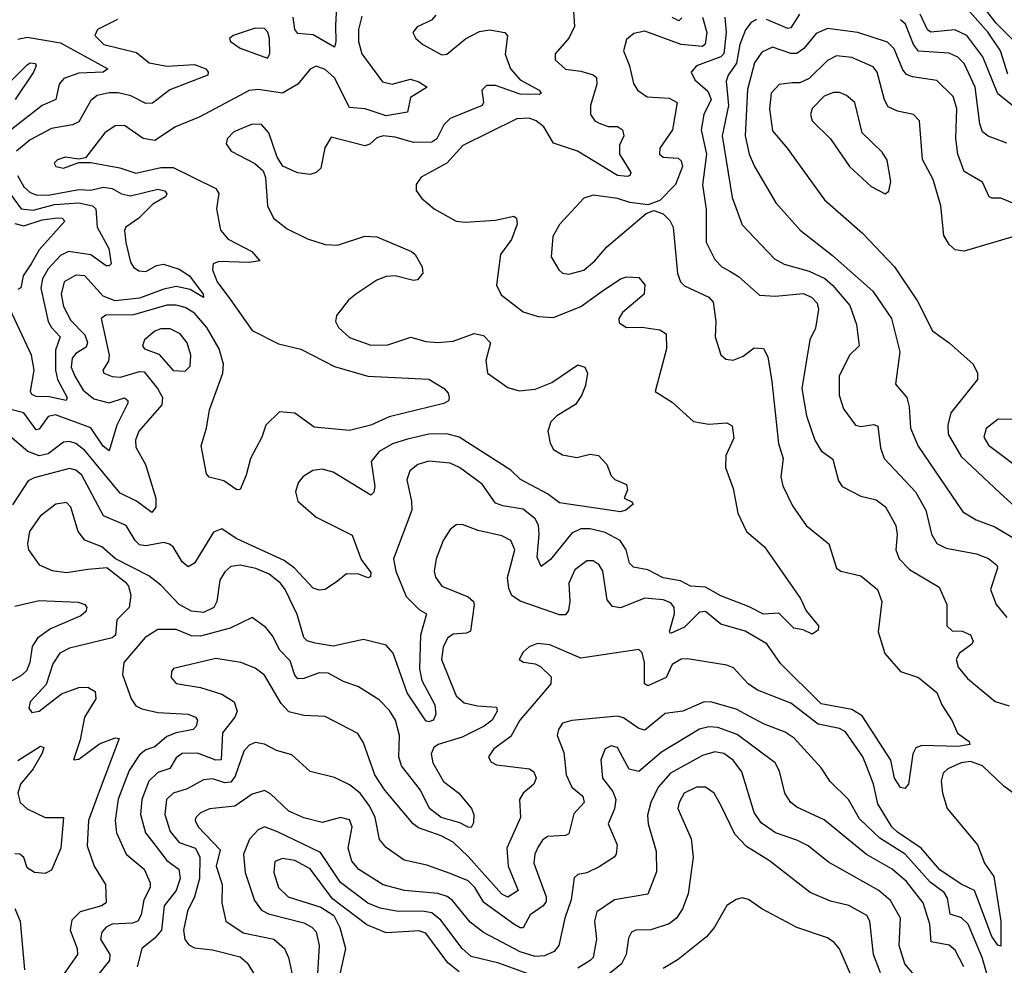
# Model space of a CAD drawing. Extents: x 1678759 to 1859541, y 384609 to 522867.
# Tile 257 of 466: x 1741281 to 1744516, y 499500 to 502607. Entities that reach past the tile are written whole.
import ezdxf

# ---------------------------------------------------------------- set-up
doc = ezdxf.new("R2010")
doc.units = 0

msp = doc.modelspace()

# ---------------------------------------------------------------- linework, layer by layer
at = {"layer": '0CON20XD'}
for points in [[(1744547.7, 502537.7), (1744489.2, 502595), (1744425, 502679.8)], [(1742321.9, 502651.9), (1742318.3, 502588.3), (1742320.2, 502535), (1742315, 502516.7), (1742245, 502557.3), (1742195, 502561.8), (1742185.2, 502575.2), (1742179.3, 502615)], [(1743101.2, 502635), (1743103.6, 502585), (1743085, 502545.8), (1743040.8, 502495), (1743040.8, 502475), (1743075, 502444.4), (1743125, 502437.5), (1743165.7, 502425.7), (1743176.7, 502416.7), (1743177.3, 502395), (1743156.2, 502325), (1743157.1, 502295), (1743170.5, 502275), (1743185, 502266.8), (1743215, 502255.9), (1743245.7, 502255.7), (1743262.1, 502245), (1743266.2, 502225), (1743251.9, 502195), (1743252.4, 502165), (1743289.4, 502105), (1743286, 502095), (1743277.9, 502092.1), (1743245, 502094.8), (1743114.4, 502174.4), (1743035, 502201.1), (1743002.8, 502255), (1742977.8, 502275), (1742955, 502283.3), (1742915, 502281.3), (1742736.6, 502193.4), (1742685, 502135.3), (1742600.2, 502089.8), (1742584.3, 502065), (1742584.2, 502045.8), (1742600.8, 502020.8), (1742642.9, 501985), (1742715, 501945.4), (1742745, 501941.2), (1742845, 501947.7), (1742905, 501961.4), (1742914, 501955), (1742916.2, 501935), (1742896.7, 501885), (1742860.8, 501835), (1742848.2, 501735), (1742863.2, 501703.2), (1742935, 501647.1), (1742985, 501631.2), (1743035, 501627.9), (1743125, 501664.7), (1743195, 501714.7)], [(1744528.2, 502428.2), (1744503.7, 502505), (1744463.2, 502565), (1744395, 502642)], [(1742405, 502618.1), (1742394.8, 502575), (1742394.8, 502535), (1742405.2, 502495.2), (1742473.2, 502403.2), (1742505, 502394.6), (1742565, 502411.1), (1742593, 502403), (1742620, 502385), (1742565, 502351.2), (1742555, 502302.7), (1742485, 502291.3), (1742415.7, 502314.3), (1742365, 502318), (1742315, 502415.9), (1742285, 502443.5), (1742255, 502453.9), (1742235, 502444.5), (1742195, 502395.6), (1742145, 502366), (1742065, 502377.4), (1742035, 502373.7), (1741872.6, 502287.4), (1741792.9, 502255), (1741725, 502209.7), (1741686.6, 502216.6), (1741625, 502259.7), (1741595, 502258.4), (1741560.8, 502235), (1741496.7, 502153.3), (1741475, 502148.8), (1741430, 502155), (1741405, 502146), (1741394, 502135), (1741400, 502125), (1741425, 502118.6), (1741475, 502137.5), (1741515, 502138), (1741610.3, 502120.3), (1741662.7, 502102.7), (1741745, 502121.2), (1741785, 502121.2), (1741925, 502052.7), (1741935.3, 502035.3), (1741927.5, 501985), (1741940.9, 501915), (1741965.6, 501885.6), (1742044.3, 501845), (1742070, 501815), (1742035, 501808.9), (1741935, 501812.5), (1741916.9, 501805), (1741914.7, 501785), (1741929.5, 501745), (1741974.8, 501685), (1742045, 501585.8), (1742131.3, 501541.3), (1742205, 501524.3), (1742315, 501467), (1742425, 501435.7), (1742625, 501425.6), (1742676.2, 501395), (1742689.4, 501379.4), (1742692.5, 501365), (1742690, 501355), (1742674.4, 501345.6), (1742495, 501302.2), (1742435, 501274), (1742365, 501257.1), (1742248.5, 501268.5), (1742185, 501314.5), (1742135, 501318.2), (1742089.5, 501275), (1742076.4, 501235), (1742039.1, 501165), (1742025, 501110), (1742005, 501063.3), (1741995, 501062), (1741951.5, 501091.5), (1741903.8, 501103.8), (1741894.5, 501114.5), (1741876.8, 501206.8), (1741894.8, 501265.2), (1741904.8, 501325), (1741949, 501445), (1741950.4, 501475), (1741936.7, 501525), (1741895.8, 501595.8), (1741855, 501643.1), (1741825, 501661.7), (1741795, 501669.3), (1741765, 501668.7), (1741655, 501637.3), (1741564.4, 501635.6), (1741548.5, 501625), (1741574.8, 501505), (1741572.9, 501485), (1741554.5, 501455), (1741557.1, 501445), (1741584.3, 501434.3), (1741612.6, 501432.6), (1741675, 501451), (1741689.8, 501449.8), (1741734.1, 501395), (1741750.7, 501365), (1741748.3, 501341.7), (1741672.7, 501255), (1741661.7, 501225), (1741662.2, 501202.2), (1741694.8, 501144.8), (1741727.8, 501035), (1741728.3, 501005), (1741715, 500987.9), (1741665, 501024.4), (1741611.6, 501051.6), (1741495, 501191.2), (1741465, 501214.3), (1741445, 501221.3), (1741425, 501219), (1741375, 501179.8), (1741345, 501174.2), (1741307.8, 501187.8), (1741241.4, 501245)], [(1741602.2, 502607.8), (1741536.7, 502575), (1741528.2, 502555), (1741557.3, 502525), (1741665, 502499), (1741706.9, 502465), (1741765, 502454.5), (1741855, 502459.3), (1741892.2, 502445), (1741900, 502435), (1741898.8, 502425), (1741773.9, 502376.1), (1741717, 502333), (1741695, 502331.2), (1741646.2, 502356.2), (1741605, 502366.2), (1741575, 502367), (1741535, 502358.1), (1741515, 502341.5), (1741475, 502271.8), (1741455, 502261.9), (1741385, 502249.2), (1741315, 502212.4), (1741270.5, 502175)], [(1743525.2, 502615), (1743539.4, 502565), (1743533.3, 502526.7), (1743525, 502519), (1743455, 502525.2), (1743335, 502568.9), (1743298.7, 502561.3), (1743275, 502541.4), (1743265.4, 502505), (1743285.3, 502455), (1743297.7, 502397.7), (1743311.5, 502375), (1743343.3, 502353.3), (1743415, 502348.9), (1743440.9, 502335), (1743425.9, 502245), (1743384.6, 502185), (1743382.9, 502165), (1743395, 502154.7), (1743445, 502152.1), (1743455, 502142.9), (1743459.4, 502125), (1743435.6, 502065), (1743385, 502013.1), (1743345, 501998.1), (1743285.7, 502005.7), (1743245, 502019), (1743165, 502030.5), (1743135, 502020.8), (1743055, 501933.8), (1743033.1, 501895), (1743027.6, 501827.6), (1743053.1, 501785), (1743065, 501774.5), (1743085, 501771.1), (1743135, 501783.8), (1743171.2, 501815), (1743209.9, 501860.1), (1743340, 501970), (1743365, 501980), (1743395, 501969.4), (1743417.5, 501947.5), (1743428, 501925), (1743442.9, 501772.9), (1743452.7, 501745), (1743465, 501732.1), (1743545.7, 501695), (1743559.2, 501679.2), (1743568.6, 501615), (1743566.2, 501565), (1743585.4, 501505.4), (1743601.8, 501491.8), (1743625, 501488.2), (1743658.5, 501501.5), (1743695, 501528.7), (1743725, 501526.2), (1743739.3, 501499.3), (1743752.3, 501417.7), (1743774, 501214), (1743790, 501165), (1743782.1, 501105), (1743788.2, 501075), (1743820, 501010), (1743865, 500944.3), (1743940, 500885), (1743964.7, 500804.7), (1743978.8, 500795), (1744045, 500779.3), (1744099.4, 500735), (1744113.5, 500695), (1744102, 500595), (1744123.7, 500523.7), (1744175, 500464.6), (1744235, 500445.6), (1744295, 500395.7), (1744310.6, 500355), (1744345, 500302.9), (1744362.4, 500262.4), (1744401.2, 500235), (1744403.3, 500225), (1744365, 500218.9), (1744245, 500222.3), (1744225.9, 500214.1), (1744215.9, 500194.1), (1744202, 500095), (1744189.2, 500080.8), (1744175, 500084.4), (1744155.4, 500115), (1744143.2, 500173.2), (1744048.9, 500318.9), (1744015, 500340.4), (1743915, 500358.4), (1743781.2, 500491.2), (1743736, 500556), (1743665, 500597.5), (1743585, 500620.3), (1743535, 500662.6), (1743515, 500660.2), (1743465, 500611.2), (1743420, 500590), (1743416.4, 500596.4), (1743432.7, 500655), (1743431.6, 500675), (1743420.8, 500690.8), (1743395, 500701), (1743335, 500706.4), (1743255, 500674.7), (1743228.4, 500678.4), (1743211.1, 500701.1), (1743196.7, 500795), (1743185.3, 500815.3), (1743165, 500829.1), (1743145, 500828.5), (1743105, 500798.8), (1743085.2, 500755), (1743088.8, 500695), (1743084.3, 500665.7), (1743075, 500651.5), (1743055, 500650.8), (1742925, 500696.4), (1742898.2, 500715), (1742887.8, 500737.8), (1742884, 500774), (1742907.5, 500865), (1742895, 500895.4), (1742865, 500911.4), (1742788, 500928), (1742735, 500948.5), (1742715, 500947.5), (1742695, 500931.4), (1742672.1, 500895), (1742649.2, 500835), (1742643.2, 500795), (1742647.1, 500775), (1742667.8, 500745), (1742755, 500710.4), (1742771.8, 500695), (1742774.6, 500684.6), (1742762.6, 500597.4), (1742749.4, 500590.6), (1742705, 500587.7), (1742686.2, 500575), (1742672.1, 500545), (1742667.5, 500505), (1742714.8, 500384.8), (1742741.9, 500361.9), (1742785, 500352.2), (1742847.6, 500347.6), (1742849.6, 500335), (1742833.2, 500305), (1742806.9, 500285), (1742735, 500249.6), (1742656.2, 500225), (1742641.9, 500215), (1742633.5, 500195), (1742638.4, 500165), (1742673.8, 500103.8), (1742724.4, 500065), (1742765.3, 500015.3), (1742772.9, 499995), (1742772.5, 499967.5), (1742765, 499952), (1742755, 499953.5), (1742727.7, 499967.7), (1742665.9, 499985), (1742627.3, 500015), (1742597.8, 500075), (1742535.6, 500155), (1742527, 500185), (1742529.2, 500255), (1742515.7, 500305), (1742496.7, 500336.7), (1742462.1, 500372.1), (1742394.8, 500414.8), (1742345, 500432.7), (1742295, 500459.5), (1742265, 500460.5), (1742215, 500441.9), (1742195, 500441.1), (1742185, 500453.5), (1742169.8, 500499.8), (1742136.3, 500535), (1742111.7, 500581.8), (1742089.5, 500609.5), (1742045, 500642), (1741972.9, 500607.1), (1741875, 500580.8), (1741845, 500582.7), (1741795, 500603.3), (1741735, 500603.1), (1741693.1, 500576.9), (1741622.8, 500495), (1741618.8, 500455), (1741646.8, 500375), (1741662.6, 500352.6), (1741682.3, 500342.3), (1741735, 500330.2), (1741834.8, 500324.8), (1741858.9, 500315), (1741865.4, 500305), (1741860.9, 500285), (1741850.6, 500275), (1741795, 500264), (1741765, 500251.5), (1741725, 500217.4), (1741695, 500207.5), (1741675, 500191.1), (1741640.6, 500139.4), (1741604.8, 500045.1), (1741594.8, 499975), (1741599.2, 499935), (1741631.3, 499865), (1741690.4, 499815), (1741709.8, 499770.2), (1741709.7, 499755), (1741688.6, 499715), (1741680.6, 499665), (1741668.7, 499645), (1741651.9, 499638.1), (1741585, 499635.2), (1741565.3, 499625), (1741551.1, 499608.9), (1741546.5, 499585), (1741577, 499535), (1741576.2, 499515), (1741479.2, 499395)], [(1742648.5, 502621.5), (1742634.4, 502605.6), (1742586.7, 502583.3), (1742573.1, 502565), (1742582.9, 502545), (1742605.7, 502525), (1742668.2, 502491.8), (1742685, 502494.1), (1742745.6, 502544.4), (1742792.4, 502567.6), (1742825, 502573.1), (1742875.3, 502565.3), (1742884.4, 502554.4), (1742876, 502494), (1742894.2, 502445), (1742925, 502408.8), (1742987.9, 502375), (1742994.3, 502365), (1742988.8, 502361.2), (1742925, 502361.9), (1742845, 502391.1), (1742815, 502391.1), (1742799.6, 502375), (1742805.3, 502335), (1742800.9, 502325), (1742695, 502282.7), (1742675, 502261.8), (1742652, 502215), (1742635, 502204.3), (1742575, 502203), (1742515, 502220.5), (1742475, 502225.2), (1742455, 502219.1), (1742432, 502198), (1742415, 502192.9), (1742305, 502220.8), (1742284, 502186), (1742270.8, 502119.2), (1742255.4, 502104.6), (1742235, 502098.2), (1742194, 502104), (1742145.4, 502125.4), (1742126.9, 502155), (1742099.2, 502235), (1742075, 502262.1), (1742045, 502263.2), (1741985, 502238.2), (1741962.7, 502215), (1741959.1, 502199.1), (1741975.7, 502175), (1742053.9, 502133.9), (1742080.5, 502110.5), (1742088.2, 502088.2), (1742095.6, 501995), (1742114.7, 501954.7), (1742159.5, 501919.5), (1742227, 501887), (1742285, 501867.9), (1742325.5, 501865.5), (1742415, 501895.4), (1742455, 501893.9), (1742568.6, 501845), (1742580.6, 501835), (1742603.3, 501795), (1742605.5, 501774.5), (1742588.2, 501751.8), (1742575, 501749.4), (1742515, 501765.4), (1742485, 501763.1), (1742455, 501751.2), (1742385.5, 501705), (1742361.2, 501685), (1742321.9, 501635), (1742318.9, 501615), (1742328.9, 501595), (1742365, 501562.7), (1742435, 501537.6), (1742491.2, 501538.8), (1742566.2, 501563.8), (1742615, 501549.1), (1742655, 501546.3), (1742705, 501550.3), (1742774.7, 501575.3), (1742805, 501568.9), (1742828.5, 501545), (1742812.9, 501487.1), (1742818.2, 501445), (1742885, 501398.5), (1742922.5, 501387.5), (1742975, 501392.4), (1743029.2, 501415), (1743115, 501473.3), (1743138.2, 501465), (1743146.8, 501445), (1743140.4, 501405), (1743127.5, 501372.5), (1743107.1, 501342.9), (1743045.6, 501305), (1743026.4, 501285), (1743016.4, 501255), (1743024.5, 501215), (1743035.6, 501195), (1743065, 501177.1), (1743111.8, 501168.2), (1743155, 501179.5), (1743183.3, 501175), (1743210, 501145), (1743225, 501107.5), (1743236.4, 501096.4), (1743275, 501080), (1743278.1, 501061.9), (1743267.5, 501035), (1743293, 501023), (1743296.7, 501015), (1743272.5, 500995), (1743255, 500990), (1743055, 501019.6)], [(1743456.5, 502613.5), (1743447.1, 502602.9), (1743425, 502613.6)], [(1743598.5, 502615), (1743602.2, 502565), (1743595.1, 502494.9), (1743584.6, 502485), (1743505.2, 502454.8), (1743487.9, 502435), (1743499, 502409), (1743542.4, 502372.4), (1743553.7, 502345), (1743528.8, 502295), (1743520.4, 502245), (1743537.6, 502165), (1743524.7, 502064.7), (1743536.2, 501983.8), (1743536.4, 501876.4), (1743565, 501818.9), (1743588.5, 501795), (1743615, 501780.6), (1743643.2, 501763.2), (1743712.1, 501702.1), (1743765, 501698.5), (1743855, 501707), (1743882.9, 501695), (1743901.2, 501675), (1743906, 501655), (1743896.5, 501593.5), (1743877.3, 501555), (1743851.1, 501395), (1743866.5, 501305), (1743894.1, 501225), (1743915, 501190.4), (1743953.2, 501163.2), (1743972.1, 501092.1), (1743983.4, 501073.4), (1744045, 501040.8), (1744095, 501029.3), (1744126.5, 501006.5), (1744160.3, 500945), (1744164.7, 500915), (1744159.6, 500865), (1744170.8, 500835), (1744205, 500800), (1744301.9, 500741.9), (1744327.3, 500685), (1744327.1, 500615), (1744345, 500598.9), (1744377.6, 500597.6), (1744405, 500585.5), (1744414.5, 500565), (1744410, 500555), (1744369.6, 500525), (1744358.7, 500505), (1744365, 500479.4), (1744395, 500441.8), (1744486.8, 500366.8), (1744532.1, 500352.1)], [(1743702.6, 502607.4), (1743683.5, 502596.5), (1743666, 502574), (1743647.4, 502525), (1743636.4, 502463.6), (1743608.9, 502425), (1743602.5, 502405), (1743609.8, 502325), (1743589.4, 502225), (1743622.5, 502022.5), (1743655, 501932.5), (1743760.9, 501820.9), (1743793.3, 501803.3), (1743875, 501781), (1743926.2, 501756.2), (1743952.4, 501735), (1744008.3, 501668.3), (1744030.8, 501605), (1744039.5, 501535), (1744007.3, 501505), (1743973.8, 501435), (1743973.4, 501373.4), (1743987.7, 501327.7), (1744027.5, 501275), (1744045, 501270.3), (1744087.2, 501277.2), (1744100.8, 501270.8), (1744109.7, 501199.7), (1744121.5, 501165), (1744224.7, 501055), (1744258.8, 500995), (1744276.7, 500916.7), (1744295, 500885.5), (1744325, 500870), (1744425, 500851.2), (1744465, 500835.9), (1744492.3, 500815), (1744494, 500805), (1744471.1, 500735), (1744489.4, 500685), (1744525, 500642.9)], [(1743842.9, 502625), (1743815, 502579.8), (1743805, 502578), (1743735, 502608.1)], [(1744525, 502201.1), (1744463.8, 502223.8), (1744445, 502238.9), (1744436.5, 502265), (1744421, 502385), (1744385, 502462.8), (1744363.3, 502483.3), (1744335, 502497.1), (1744235, 502503.1), (1744217.8, 502525), (1744191.9, 502591.9), (1744175, 502607)], [(1744565, 502307.1), (1744495, 502363.2), (1744446.1, 502485), (1744392.9, 502555), (1744353.7, 502573.7), (1744275, 502565.6), (1744264, 502574), (1744239.4, 502625)], [(1742095, 502480), (1742102.5, 502495), (1742102.3, 502545), (1742096.3, 502566.3), (1742085, 502578.5), (1742055, 502579.3), (1741982.5, 502555), (1741970, 502545), (1741973.8, 502535), (1742005, 502513.6), (1742095, 502480)], [(1744555, 501999.5), (1744505, 502020.9), (1744475, 502020), (1744466.9, 502025), (1744445, 502073.3), (1744385, 502108.1), (1744363.9, 502165), (1744356.7, 502216.7), (1744360.9, 502315), (1744348.2, 502355), (1744295, 502407.2), (1744215, 502418.8), (1744195, 502427.1), (1744182.7, 502442.7), (1744155, 502510.8), (1744133, 502533), (1744035, 502564.8), (1743935, 502578), (1743898.6, 502561.4), (1743858.1, 502511.8), (1743835, 502495.6), (1743815, 502496.3), (1743755, 502517.1), (1743719.6, 502500.4), (1743695.6, 502465), (1743672.1, 502377.9), (1743664.8, 502225), (1743678.4, 502165), (1743695.3, 502125), (1743765.4, 502005), (1743845.5, 501915), (1743952.3, 501832.3), (1744084.1, 501715), (1744145.2, 501625.2), (1744173.1, 501515), (1744159.1, 501409.1), (1744196, 501365), (1744204, 501335), (1744208.7, 501265), (1744233.3, 501205), (1744379.9, 500989.9), (1744423.4, 500963.4), (1744485, 500940), (1744596, 500875)], [(1741275, 502542.5), (1741305, 502549.4), (1741415, 502530.4), (1741570.8, 502445), (1741555, 502434), (1741475, 502431.3), (1741426.1, 502413.9), (1741410.3, 502395), (1741399.5, 502345), (1741355, 502324.7), (1741255, 502247.5)], [(1744555, 501896.6), (1744385, 501846.2), (1744355, 501850.5), (1744335, 501868.1), (1744318.1, 501898.1), (1744307.6, 501995), (1744282.3, 502082.3), (1744247.1, 502147.1), (1744237.3, 502275), (1744218, 502295), (1744165, 502306.8), (1744135, 502320.9), (1744123.2, 502343.2), (1744098.8, 502435), (1744085, 502451.6), (1744015, 502483.2), (1743965, 502488.4), (1743935, 502472.9), (1743875, 502413.9), (1743845, 502399.5), (1743819.2, 502399.2), (1743776.2, 502393.8), (1743750.2, 502365), (1743744.4, 502314.4), (1743755, 502241.9), (1743803.1, 502185), (1743925.5, 502015), (1744050.9, 501905), (1744155.4, 501795), (1744231.5, 501681.5), (1744280.8, 501585), (1744335.3, 501545.3), (1744413.8, 501475), (1744428.8, 501445), (1744428, 501425), (1744341.1, 501315), (1744330.4, 501275), (1744331.9, 501245), (1744375, 501171.1), (1744502, 501052), (1744605, 500957.6)], [(1741223.7, 502376.3), (1741305, 502459.1), (1741315.3, 502465.3), (1741333.1, 502463.1), (1741335.5, 502455), (1741325.9, 502435), (1741265.6, 502344.4)], [(1744125, 502034.2), (1744136.9, 502043.1), (1744143.1, 502075), (1744131.1, 502145), (1744115, 502171.1), (1744049.2, 502235), (1744025.3, 502335), (1743997.9, 502357.9), (1743975, 502367.8), (1743955, 502367.5), (1743924.3, 502355.7), (1743885.3, 502315), (1743879.6, 502295), (1743885.4, 502275), (1743945.4, 502215), (1744007.3, 502125), (1744078.6, 502058.6), (1744125, 502034.2)], [(1741196.7, 502105), (1741285.5, 501985.5), (1741325, 501981.1), (1741395, 501999.1), (1741475, 502005.1), (1741520, 501995), (1741531.3, 501985), (1741535.9, 501925), (1741573.9, 501855), (1741581.3, 501805), (1741575, 501797.7), (1741565, 501798.4), (1741515, 501833.8), (1741441.2, 501845), (1741415, 501832.1), (1741375, 501787.7), (1741355.8, 501755), (1741350.8, 501725), (1741375, 501615.4), (1741385.2, 501595), (1741414.2, 501565), (1741399, 501521), (1741398.4, 501455), (1741405.7, 501425), (1741436.9, 501365), (1741434.2, 501355.8), (1741377.4, 501367.4), (1741335, 501368.5), (1741321.1, 501375), (1741316.7, 501385), (1741328.4, 501455), (1741319.8, 501505), (1741249.6, 501655)], [(1741273.3, 502095), (1741295, 502057.4), (1741315, 502039.2), (1741335, 502031), (1741375, 502030.8), (1741475, 502048.6), (1741515, 502047), (1741555, 502057.1), (1741585, 502052.6), (1741615, 502034.6), (1741645, 502028.1), (1741735, 502049.8), (1741757.5, 502045), (1741764.4, 502035), (1741760, 502025), (1741719, 502001), (1741672.9, 501955), (1741629.6, 501925), (1741625.3, 501914.7), (1741629.2, 501875), (1741645, 501810.5), (1741655, 501794.1), (1741672.1, 501782.1), (1741695, 501779.2), (1741730.7, 501799.3), (1741753.5, 501803.5), (1741805, 501787.4), (1741838.6, 501765), (1741884.4, 501705), (1741885, 501693.6), (1741840.8, 501720.8), (1741795, 501730), (1741755, 501721.7), (1741675, 501691.8), (1741595, 501682.8), (1741555, 501698.8), (1741495, 501765.2), (1741465, 501767.6), (1741427.5, 501745), (1741417, 501705), (1741424.4, 501665), (1741448.6, 501618.6), (1741495, 501571.9), (1741504.1, 501545.9), (1741499.4, 501530.6), (1741465, 501509.8), (1741453.6, 501495), (1741450.5, 501465), (1741461.7, 501435), (1741490, 501390), (1741525, 501360.8), (1741575, 501348.2), (1741625, 501364.3), (1741636, 501356), (1741636.6, 501346.6), (1741599.8, 501275), (1741575, 501190), (1741555, 501205.9), (1741515, 501266.2), (1741398.3, 501308.3), (1741375, 501302.9), (1741345, 501260.9), (1741335, 501259.3), (1741295, 501314.8), (1741247.2, 501327.2)], [(1741265, 501937.1), (1741295, 501929.3), (1741355, 501949.1), (1741405, 501956.1), (1741420, 501955), (1741429.6, 501945), (1741345, 501850.2), (1741318.2, 501805), (1741292.8, 501765), (1741284.5, 501725.5), (1741275, 501720)], [(1743195, 501714.7), (1743255, 501755.4), (1743275, 501761.5), (1743315, 501760), (1743335, 501736.2), (1743333.1, 501705), (1743261.9, 501645), (1743250, 501625), (1743250.7, 501610.7), (1743275, 501595.6), (1743325, 501596.5), (1743385, 501587.8), (1743405.6, 501575), (1743406.2, 501525), (1743368.8, 501385), (1743425, 501350), (1743495, 501287.1), (1743545, 501277.5), (1743605, 501282.5), (1743622.5, 501272.5), (1743627.7, 501232.3), (1743601.2, 501175), (1743600, 501135), (1743625, 501066.7), (1743640.9, 500985), (1743669.2, 500925), (1743728, 500875), (1743846.9, 500705), (1743865, 500664.2), (1743905.4, 500615), (1743905, 500600.8), (1743885, 500587.5), (1743855, 500602.5), (1743825, 500607.5), (1743775, 500656.4), (1743725, 500653.4), (1743678.1, 500678.1), (1743585, 500713.7), (1743535, 500741.9), (1743485.2, 500745.2), (1743452.5, 500762.5), (1743395, 500772.8), (1743345, 500799.7), (1743297.6, 500807.6), (1743285, 500820.6), (1743274.2, 500865), (1743254.6, 500895), (1743205, 500922.3), (1743155, 500934), (1743125, 500933.7), (1743095, 500919.7), (1743025, 500832.9), (1742995, 500810), (1742981, 500841), (1742988.4, 500915), (1742985.5, 500945.5), (1742975, 500966.8), (1742935, 500998.8), (1742869, 501009), (1742845, 501018.4), (1742801.2, 501081.2), (1742725.9, 501135.9), (1742695, 501149.8), (1742625, 501156.2), (1742589.4, 501145), (1742563.3, 501125), (1742553.1, 501095), (1742568.8, 501025), (1742569, 500995), (1742509.1, 500835), (1742517.5, 500795), (1742551.3, 500711.4), (1742595, 500667.5), (1742617.8, 500655), (1742597.6, 500585), (1742594.2, 500474.2), (1742601.9, 500435), (1742645.2, 500355), (1742648.8, 500325), (1742640.8, 500305), (1742625, 500299.5), (1742615, 500303.1), (1742554.6, 500394.6), (1742507.7, 500525), (1742485, 500551.1), (1742410.7, 500570.7), (1742311.3, 500548.7), (1742251.9, 500558.1), (1742225.8, 500565.8), (1742215, 500576.7), (1742192.6, 500652.6), (1742152.9, 500735), (1742138.1, 500755), (1742100.4, 500785), (1742056.9, 500803.1), (1742005.9, 500814.1), (1741975, 500810), (1741955, 500793.1), (1741938.6, 500765), (1741928.3, 500695), (1741918.4, 500675), (1741885, 500659), (1741845, 500663.2), (1741805, 500685.2), (1741745, 500748.7), (1741705, 500779.6), (1741595.3, 500835.3), (1741551.4, 500875), (1741495, 500896.2), (1741473.2, 500925), (1741448.9, 501005), (1741435, 501020.9), (1741400, 501015), (1741347.9, 500975), (1741313.6, 500925), (1741306.5, 500885), (1741310, 500865), (1741345, 500815.8), (1741387.3, 500797.3), (1741435, 500790.7), (1741505, 500801.6), (1741567.3, 500807.3), (1741628.8, 500758.8), (1741638.9, 500745), (1741646.2, 500716.2), (1741641.2, 500675), (1741600.4, 500635), (1741595.3, 500585), (1741585, 500575.9), (1741445, 500541.8), (1741413.1, 500525), (1741390.1, 500489.9), (1741367.6, 500422.4), (1741315.7, 500365), (1741310.8, 500345), (1741320.8, 500330.8), (1741345, 500334.4), (1741418.8, 500391.2), (1741475, 500412.5), (1741505, 500413.6), (1741528.9, 500398.9), (1741531.6, 500375), (1741493.6, 500315), (1741479.6, 500240.4), (1741457.5, 500175), (1741475, 500177.1), (1741543, 500227), (1741595, 500247.5), (1741608.1, 500245), (1741535, 500053.6), (1741507.1, 499975), (1741502.2, 499892.2), (1741525.3, 499825), (1741562.5, 499765), (1741565.5, 499705), (1741550, 499695), (1741479.4, 499675), (1741451.9, 499648.1), (1741446.7, 499615), (1741470, 499555), (1741471.1, 499535), (1741394.2, 499425.8)], [(1741825, 501452.2), (1741841.5, 501468.5), (1741843.8, 501505), (1741831.5, 501545), (1741808.1, 501575), (1741775, 501590.8), (1741745, 501591.6), (1741725, 501582.9), (1741691.5, 501555), (1741684.4, 501535), (1741691.4, 501525), (1741737.8, 501507.8), (1741785, 501454.7), (1741825, 501452.2)], [(1744575, 501293.1), (1744496, 501294), (1744456.4, 501263.6), (1744448.7, 501235), (1744465, 501208.7), (1744592.7, 501112.7)], [(1743055, 501019.6), (1743015, 501049.2), (1742926.1, 501096.1), (1742895, 501126.3), (1742725, 501234.7), (1742685, 501246.2), (1742625.2, 501244.8), (1742555, 501229), (1742506.5, 501213.5), (1742461.8, 501188.2), (1742435.8, 501155), (1742447.5, 501072.5), (1742445, 501054), (1742435, 501044.4), (1742310.6, 501120.6), (1742275, 501130.4), (1742244.1, 501125.9), (1742211.4, 501105), (1742195.6, 501085), (1742187.8, 501055), (1742194.4, 501025), (1742255, 500972.7), (1742373.3, 500913.3), (1742402.6, 500832.6), (1742435, 500790), (1742434.2, 500775.8), (1742425, 500772.9), (1742395, 500784.4), (1742355, 500785.6), (1742325, 500761.9), (1742285, 500734.3), (1742265, 500731.9), (1742245, 500738.9), (1742184.4, 500804.4), (1742150.3, 500830.3), (1741992.6, 500902.6), (1741945, 500933.6), (1741917.3, 500922.7), (1741855, 500820.6), (1741835, 500808.6), (1741814.6, 500825), (1741785, 500874.4), (1741773.6, 500883.6), (1741755, 500888.8), (1741695, 500878.1), (1741675, 500881), (1741660, 500895), (1741631.2, 500945), (1741556.8, 500976.8), (1741485, 501110.5), (1741465, 501127), (1741445, 501132.6), (1741328.1, 501101.9), (1741308.5, 501091.5), (1741257, 501013)], [(1741265, 500680.2), (1741345, 500698.5), (1741473.1, 500693.1), (1741495.3, 500685.3), (1741501.9, 500675), (1741497.9, 500662.1), (1741481.7, 500648.3), (1741382.1, 500605), (1741339.1, 500575), (1741322.3, 500547.7), (1741314.8, 500495), (1741303.1, 500466.9), (1741285, 500450.6), (1741220.4, 500415)], [(1744063.4, 500155), (1744051.7, 500185), (1743995, 500266.5), (1743975, 500278), (1743905, 500291.7), (1743815, 500361.1), (1743705, 500403.2), (1743675, 500424.6), (1743626.7, 500476.7), (1743605, 500486.4), (1743475, 500507.1), (1743455, 500505.4), (1743425, 500488.1), (1743405.1, 500444.9), (1743345, 500418.2), (1743334.3, 500425), (1743333.9, 500495), (1743326.4, 500526.4), (1743315, 500537.1), (1743125, 500508.9), (1743023.2, 500553.2), (1742982.6, 500557.4), (1742955, 500545.7), (1742935, 500528.8), (1742922.5, 500505), (1742936.1, 500496.1), (1742975, 500490.5), (1742991.9, 500481.9), (1743027.4, 500447.4), (1743026.8, 500425), (1742984.3, 500375), (1742924.8, 500305), (1742895, 500251.1), (1742838.7, 500211.3), (1742821.4, 500185), (1742828.6, 500168.6), (1742848, 500158), (1742955.8, 500145), (1742970, 500135), (1742978.2, 500115), (1742970.6, 500095), (1742935.5, 500065), (1742923.6, 500045), (1742926.1, 499985), (1742881.4, 499885), (1742885.6, 499825), (1742919.2, 499745), (1742885, 499723.3), (1742865, 499733.6), (1742755, 499857.5), (1742705, 499903.9), (1742665.5, 499925), (1742591.7, 499951.7), (1742574.4, 499964.4), (1742480.5, 500075), (1742447.9, 500125), (1742410.6, 500230.6), (1742391.7, 500261.7), (1742285, 500317.3), (1742215, 500320.5), (1742165, 500332.7), (1742140.2, 500360.2), (1742085, 500452.7), (1742055, 500475.9), (1742007.5, 500495), (1741925, 500507.5), (1741786, 500475), (1741779.4, 500465), (1741778.6, 500445), (1741795, 500425.7), (1741875, 500412.3), (1741945, 500390.3), (1741985.9, 500365.9), (1741995.8, 500335), (1741987.6, 500315), (1741947, 500263), (1741942.5, 500175), (1741925, 500173.3), (1741865, 500197.1), (1741815, 500195.2), (1741795, 500181.5), (1741774.1, 500145.9), (1741735, 500133.4), (1741705.4, 500104.6), (1741681.9, 500045), (1741678.4, 499995), (1741693.9, 499935), (1741729.7, 499889.7), (1741765, 499844.1), (1741803.7, 499815), (1741808.6, 499785), (1741794.8, 499745), (1741755.9, 499695), (1741746.7, 499615), (1741725, 499588.7), (1741681.8, 499555), (1741666.5, 499495)], [(1744473, 499423), (1744443.9, 499525), (1744397.2, 499635), (1744375.8, 499655.8), (1744338.2, 499668.2), (1744329.9, 499719.9), (1744319.1, 499739.1), (1744273.2, 499773.2), (1744190.6, 499865), (1744107.3, 499917.3), (1744040.5, 499980.5), (1744004.4, 500044.4), (1743943.8, 500103.8), (1743915, 500148.1), (1743825.9, 500245.9), (1743795.9, 500265.9), (1743725, 500293), (1743635, 500341.1), (1743555, 500363.8), (1743530, 500365), (1743460, 500335), (1743402.5, 500327.5), (1743335, 500272.8), (1743315, 500277.6), (1743265, 500312.5), (1743245, 500318.1), (1743095.4, 500304.6), (1743064.5, 500295), (1743051.5, 500275), (1743047.5, 500255), (1743068.7, 500198.7), (1743077, 500125), (1743094.8, 500085), (1743131.8, 500055), (1743135.3, 500035), (1743102.2, 499997.8), (1743085, 499931.8), (1743074, 499926), (1743015, 499923.3), (1742998.9, 499911.1), (1742985, 499889.4), (1742974.2, 499865), (1742970.8, 499835), (1743010.9, 499725), (1743011.2, 499708.8), (1743001.5, 499695), (1742958.4, 499665), (1742935, 499622.9), (1742925, 499622.5), (1742905, 499635.2), (1742806.4, 499706.4), (1742776.8, 499755), (1742755, 499776.7), (1742695, 499800.9)], [(1744383.5, 499495), (1744355, 499549.6), (1744335, 499565.3), (1744276.5, 499576.5), (1744271.5, 499635), (1744250.2, 499705), (1744194.7, 499775), (1744148.4, 499815), (1744064, 499864), (1743925, 499977.5), (1743835, 500019.6), (1743814.8, 500034.8), (1743794.8, 500064.8), (1743777.2, 500137.2), (1743763.9, 500165), (1743638.6, 500258.6), (1743575, 500281.2), (1743545, 500283), (1743515, 500275.9), (1743389.7, 500200.3), (1743315, 500136.2), (1743283.7, 500143.7), (1743262.6, 500182.6), (1743245.4, 500215), (1743225, 500220.7), (1743205, 500210.5), (1743190.4, 500175), (1743196.1, 500115), (1743230.5, 500070.5), (1743240, 500045), (1743235.8, 500014.2), (1743214.6, 499965), (1743243.8, 499895), (1743240.9, 499865), (1743234.3, 499855), (1743185, 499822.9), (1743145, 499803.8), (1743115, 499797.5), (1743103.1, 499786.9), (1743092.8, 499715), (1743072.4, 499655), (1743052.8, 499565), (1743037.1, 499545), (1743005, 499531.2), (1742975, 499528.4), (1742925, 499544), (1742805, 499607.6), (1742761.6, 499641.6), (1742703.1, 499713.1), (1742686, 499726), (1742655, 499735.5), (1742545.5, 499745.5), (1742475, 499764.3), (1742395, 499814.2), (1742372.1, 499842.1), (1742360.2, 499885), (1742373.3, 499955), (1742365, 499978.2), (1742335, 499985.3), (1742275, 499969.3), (1742215, 499984.1), (1742165, 500006.6), (1742105, 500063.5), (1742085, 500073.8), (1742045, 500062.5), (1741987.8, 500022.2), (1741905, 500014), (1741875, 500001.1), (1741859.4, 499985), (1741857.5, 499975), (1741867.1, 499955), (1741939.6, 499879.6), (1741926.2, 499825), (1741946.7, 499765), (1741944.7, 499704.7), (1741957.9, 499645), (1742015, 499606.5), (1742115.9, 499585.9), (1742150.7, 499555), (1742164.1, 499525), (1742175.2, 499475)], [(1741275, 500172.7), (1741349.4, 500219.4), (1741360.5, 500215), (1741355, 500197.1), (1741324.8, 500145), (1741283.5, 500095), (1741274.6, 500065), (1741282.8, 500035), (1741305, 500013.3), (1741365, 499985.7), (1741425.3, 499985.3), (1741416, 499885), (1741385, 499812), (1741365, 499801.5), (1741330, 499805), (1741305, 499820), (1741295, 499853.8), (1741281.2, 499865), (1741265, 499865.6)], [(1742695, 499800.9), (1742618.6, 499828.6), (1742544.3, 499845), (1742485, 499886.2), (1742463, 499913), (1742449, 499985), (1742431.4, 500021.4), (1742400, 500065), (1742365, 500093.2), (1742315, 500117.3), (1742235, 500136.9), (1742175, 500190.9), (1742125.2, 500205.2), (1742085, 500226.8), (1742055, 500232.1), (1742035, 500222.9), (1742017, 500203), (1741988.9, 500121.1), (1741975, 500101.9), (1741955, 500099.7), (1741915, 500112), (1741885, 500109.5), (1741830.8, 500079.2), (1741784.8, 500065.2), (1741763.8, 500045), (1741757.6, 499995), (1741775, 499939.6), (1741805, 499903), (1741858.2, 499885), (1741872.6, 499855), (1741871.8, 499785), (1741855.9, 499724.1), (1741832.6, 499677.4), (1741819.3, 499615), (1741824.1, 499584.1), (1741836.4, 499566.4), (1741855, 499556.7), (1741915, 499550.2), (1742005, 499527.1), (1742028.3, 499508.3), (1742054.6, 499465)], [(1744225, 499462.9), (1744189, 499505), (1744171.4, 499565), (1744175.2, 499655), (1744142.8, 499712.8), (1744103.8, 499745), (1743938.3, 499838.3), (1743872.1, 499892.1), (1743835, 499911.2), (1743764.5, 499935), (1743717.8, 499967.8), (1743695, 500001.4), (1743654.2, 500135), (1743625, 500174.1), (1743595, 500195.3), (1743565, 500201), (1743525, 500189.5), (1743419, 500131), (1743379.4, 500085), (1743354.7, 500035), (1743343.5, 499993.5), (1743345.8, 499965), (1743372.4, 499875), (1743373.6, 499806.4), (1743345, 499733.4), (1743235, 499714.8), (1743177.8, 499675), (1743169.3, 499645), (1743176.4, 499585), (1743165.2, 499525), (1743155.8, 499515), (1743115, 499490.2)], [(1744635, 499999.8), (1744515, 500088), (1744445, 500154.8), (1744405, 500169.1), (1744375, 500164.8), (1744330.8, 500145), (1744315, 500130.5), (1744308.7, 500105), (1744313.5, 500065), (1744329.1, 500015), (1744428.4, 499895), (1744451, 499835), (1744481.8, 499791.8), (1744504.6, 499645), (1744505, 499562), (1744495, 499566), (1744475, 499594.4), (1744418.5, 499745), (1744375, 499766), (1744305, 499813.8), (1744242.9, 499885), (1744165, 499936.9), (1744147, 499955), (1744100.5, 500030.5), (1744086.6, 500095), (1744063.4, 500155)], [(1744110, 499475), (1744086.1, 499535), (1744074.6, 499645), (1744065, 499663.1), (1744005, 499695.9), (1743945, 499710.6), (1743878.7, 499738.7), (1743745, 499842.8), (1743669.7, 499889.7), (1743631, 499931), (1743585, 500025.7), (1743562.5, 500065), (1743535, 500084.5), (1743505, 500085.3), (1743464.6, 500065), (1743447.5, 500035), (1743444.1, 500015), (1743487.8, 499915), (1743493.5, 499855), (1743478.1, 499735), (1743458.9, 499685), (1743438.7, 499655), (1743415, 499635.8), (1743355, 499615.7), (1743305.4, 499614.6), (1743291.5, 499608.5), (1743281.2, 499588.8), (1743274.2, 499535), (1743258.2, 499505), (1743218.3, 499471.7)], [(1742985, 499459.6), (1742855, 499506.8), (1742765, 499528.4), (1742735, 499554.7), (1742665, 499648.1), (1742635, 499671.7), (1742605, 499677.1), (1742525, 499675.9), (1742465, 499687.5), (1742425, 499703.4), (1742335, 499772), (1742269.9, 499869.9), (1742128.1, 499938.1), (1742085, 499954.7), (1742065, 499944.7), (1742036, 499914), (1742016.6, 499865), (1742022, 499805), (1742052.9, 499712.9), (1742075, 499680.6), (1742098.8, 499668.8), (1742215, 499638.8), (1742241.1, 499625), (1742255, 499610), (1742265.2, 499565), (1742256.9, 499435)], [(1742725, 499477.7), (1742687.9, 499507.9), (1742615, 499604.7), (1742592.8, 499612.8), (1742559.7, 499610.3), (1742485, 499606), (1742422.1, 499632.1), (1742308.4, 499718.4), (1742235, 499816.5), (1742185, 499844.4), (1742145, 499850.2), (1742119.6, 499840.4), (1742115.8, 499805), (1742130.9, 499755), (1742162.9, 499725), (1742270.3, 499690.3), (1742312.8, 499662.8), (1742333.4, 499623.4), (1742351.7, 499555), (1742331.6, 499465)], [(1744020.3, 499450.3), (1743975, 499554.2), (1743957.5, 499575), (1743935, 499590.4), (1743835, 499623.5), (1743719.2, 499685), (1743675.5, 499715.5), (1743655, 499720.8), (1743635, 499715.8), (1743605, 499696.2), (1743563.8, 499625), (1743537.3, 499592.7), (1743445, 499518.9), (1743395, 499489.5)], [(1741265, 499686), (1741282.5, 499645), (1741297.1, 499485)]]:
    msp.add_lwpolyline(points, dxfattribs=at)

doc.saveas('drawing.dxf')
